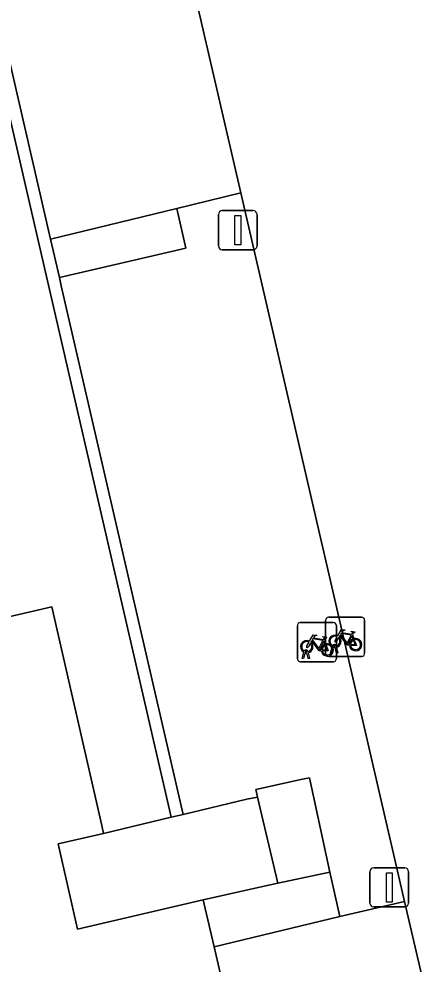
# Model space of a CAD drawing. Extents: x 156412 to 157779, y 382335 to 383768.
# Drawn here: x 156576.49 to 156586.63, y 383212.5 to 383236.66 of the extents above; entities that cross this region are included whole.
import ezdxf

# ---------------------------------------------------------------- set-up
doc = ezdxf.new("R2010")
doc.units = 0
for name, color, linetype in [('IMGEO_Erf', 7, 'Continuous'), ('IMGEO_Fietsenrek', 7, 'Continuous'), ('IMGEO_Groenvoorziening', 7, 'Continuous'), ('IMGEO_Haag', 7, 'Continuous'), ('IMGEO_Lichtmast', 7, 'Continuous'), ('IMGEO_Muur', 7, 'Continuous'), ('IMGEO_Pand', 7, 'Continuous'), ('IMGEO_Parkeervlak_open', 7, 'Continuous'), ('IMGEO_Rijbaan_lokaal_open', 7, 'Continuous'), ('IMGEO_Voetpad_op_trap', 7, 'Continuous'), ('IMGEO_Voetpad_open', 7, 'Continuous')]:
    doc.layers.add(name, color=color, linetype=linetype)

msp = doc.modelspace()

# ---------------------------------------------------------------- linework, layer by layer
at = {"layer": 'IMGEO_Erf'}
msp.add_lwpolyline([(156559.357, 383217.468), (156577.338, 383221.633), (156578.617, 383216.04), (156578.662, 383215.842), (156580.387, 383216.255), (156580.344, 383216.443), (156573.918, 383244.276)], dxfattribs=at)
at = {"layer": 'IMGEO_Fietsenrek'}
for p, q in [((156583.62, 383220.305), (156583.62, 383221.146)), ((156583.62, 383221.146), (156583.62, 383220.305)), ((156583.695, 383221.23), (156584.536, 383221.23)), ((156584.536, 383221.23), (156583.695, 383221.23)), ((156584.342, 383220.442), (156584.342, 383221.283)), ((156584.342, 383221.283), (156584.342, 383220.442)), ((156584.417, 383221.367), (156585.258, 383221.367)), ((156585.258, 383221.367), (156584.417, 383221.367)), ((156584.62, 383221.155), (156584.62, 383220.314)), ((156584.62, 383220.314), (156584.62, 383221.155)), ((156585.342, 383221.292), (156585.342, 383220.451)), ((156585.342, 383220.451), (156585.342, 383221.292)), ((156585.029, 383220.916), (156585.065, 383220.821)), ((156584.307, 383220.779), (156584.343, 383220.684)), ((156583.747, 383220.314), (156583.786, 383220.474)), ((156583.816, 383220.462), (156583.781, 383220.314)), ((156583.858, 383220.486), (156583.857, 383220.49)), ((156583.899, 383220.314), (156583.865, 383220.456)), ((156583.889, 383220.497), (156583.89, 383220.49)), ((156583.897, 383220.46), (156583.932, 383220.314)), ((156584.469, 383220.451), (156584.508, 383220.611)), ((156584.503, 383220.451), (156584.469, 383220.451)), ((156584.538, 383220.599), (156584.503, 383220.451)), ((156584.58, 383220.623), (156584.579, 383220.627)), ((156584.621, 383220.451), (156584.587, 383220.593)), ((156584.611, 383220.634), (156584.612, 383220.627)), ((156584.619, 383220.597), (156584.654, 383220.451)), ((156584.654, 383220.451), (156584.621, 383220.451)), ((156584.545, 383220.23), (156583.704, 383220.23)), ((156583.704, 383220.23), (156584.545, 383220.23)), ((156583.781, 383220.314), (156583.747, 383220.314)), ((156583.932, 383220.314), (156583.899, 383220.314)), ((156585.267, 383220.367), (156584.426, 383220.367)), ((156584.426, 383220.367), (156585.267, 383220.367))]:
    msp.add_line(p, q, dxfattribs=at)
for points in [[(156583.933, 383220.756), (156584.028, 383220.92), (156584.114, 383220.906), (156584.116, 383220.897), (156584.06, 383220.886), (156584.033, 383220.841), (156584.289, 383220.8)], [(156584.655, 383220.893), (156584.75, 383221.057), (156584.836, 383221.043), (156584.838, 383221.034), (156584.782, 383221.023), (156584.755, 383220.978), (156585.011, 383220.937)], [(156584.951, 383220.649), (156584.901, 383220.649), (156584.71, 383220.9), (156584.691, 383220.868)], [(156584.998, 383220.912), (156584.741, 383220.953), (156584.724, 383220.924), (156584.891, 383220.704), (156584.998, 383220.912)], [(156585.011, 383220.937), (156585.036, 383220.986), (156585.03, 383220.99), (156585.007, 383220.994), (156584.995, 383221.001), (156584.994, 383221.004), (156584.996, 383221.009), (156585.091, 383220.994), (156585.093, 383220.984), (156585.083, 383220.971), (156585.071, 383220.965), (156585.057, 383220.971), (156585.029, 383220.916)], [(156583.954, 383220.704), (156583.902, 383220.614), (156583.862, 383220.589), (156583.863, 383220.636), (156583.918, 383220.73)], [(156584.229, 383220.512), (156584.179, 383220.512), (156583.988, 383220.763), (156583.969, 383220.731)], [(156584.276, 383220.775), (156584.019, 383220.816), (156584.002, 383220.787), (156584.169, 383220.567), (156584.276, 383220.775)], [(156584.324, 383220.677), (156584.294, 383220.754), (156584.185, 383220.536), (156584.228, 383220.536)], [(156584.289, 383220.8), (156584.314, 383220.849), (156584.308, 383220.853), (156584.285, 383220.857), (156584.273, 383220.864), (156584.272, 383220.867), (156584.274, 383220.872), (156584.369, 383220.857), (156584.371, 383220.847), (156584.361, 383220.834), (156584.349, 383220.828), (156584.335, 383220.834), (156584.307, 383220.779)], [(156584.676, 383220.841), (156584.624, 383220.751), (156584.584, 383220.726), (156584.585, 383220.773), (156584.64, 383220.867)], [(156585.046, 383220.814), (156585.016, 383220.891), (156584.907, 383220.673), (156584.95, 383220.673)], [(156584.98, 383220.673), (156585.1, 383220.672), (156585.056, 383220.786)], [(156585.076, 383220.793), (156585.131, 383220.648), (156584.981, 383220.648)], [(156584.258, 383220.536), (156584.378, 383220.535), (156584.334, 383220.649)], [(156584.354, 383220.656), (156584.409, 383220.511), (156584.259, 383220.511)]]:
    msp.add_lwpolyline(points, dxfattribs=at)
for centre, radius, start, end in [((156583.698, 383221.152), 0.0779, 92.4484, 184.2845), ((156583.698, 383221.152), 0.0779, 92.4484, 184.2845), ((156584.42, 383221.289), 0.0779, 92.4484, 184.2845), ((156584.42, 383221.289), 0.0779, 92.4484, 184.2845), ((156584.542, 383221.152), 0.0779, 2.4484, 94.2845), ((156584.542, 383221.152), 0.0779, 2.4484, 94.2845), ((156585.264, 383221.289), 0.0779, 2.4484, 94.2845), ((156585.264, 383221.289), 0.0779, 2.4484, 94.2845), ((156584.582, 383220.752), 0.159, 62.6766, 242.1369), ((156583.86, 383220.615), 0.159, 62.6766, 242.1369), ((156583.86, 383220.615), 0.129, 63.3192, 238.903), ((156583.86, 383220.615), 0.129, 283.6043, 43.4302), ((156583.86, 383220.615), 0.159, 283.5766, 46.6042), ((156584.387, 383220.531), 0.159, 113.3408, 178.3217), ((156584.387, 383220.531), 0.159, 187.0065, 105.7708), ((156584.387, 383220.531), 0.129, 188.6715, 104.5883), ((156584.582, 383220.752), 0.129, 63.3192, 238.903), ((156584.562, 383220.623), 0.0499, 12.8025, 158.6934), ((156584.582, 383220.752), 0.129, 283.6043, 43.4302), ((156584.582, 383220.752), 0.159, 283.5766, 46.6042), ((156585.109, 383220.668), 0.159, 113.3408, 178.3217), ((156585.109, 383220.668), 0.159, 187.0065, 105.7708), ((156585.109, 383220.668), 0.129, 113.923, 177.9556), ((156585.109, 383220.668), 0.129, 188.6715, 104.5883), ((156583.84, 383220.486), 0.0499, 12.8025, 158.6934), ((156583.86, 383220.615), 0.159, 253.9967, 271.7867), ((156583.84, 383220.486), 0.0174, 12.8025, 163.4502), ((156583.86, 383220.615), 0.129, 253.415, 269.0204), ((156584.387, 383220.531), 0.129, 113.923, 177.9556), ((156584.42, 383220.445), 0.0779, 182.4484, 274.2845), ((156584.42, 383220.445), 0.0779, 182.4484, 274.2845), ((156584.582, 383220.752), 0.159, 253.9967, 271.7867), ((156584.562, 383220.623), 0.0174, 12.8025, 163.4502), ((156584.582, 383220.752), 0.129, 253.415, 269.0204), ((156585.264, 383220.445), 0.0779, 272.4484, 4.2845), ((156585.264, 383220.445), 0.0779, 272.4484, 4.2845), ((156583.698, 383220.308), 0.0779, 182.4484, 274.2845), ((156583.698, 383220.308), 0.0779, 182.4484, 274.2845), ((156584.542, 383220.308), 0.0779, 272.4484, 4.2845), ((156584.542, 383220.308), 0.0779, 272.4484, 4.2845)]:
    msp.add_arc(centre, radius, start, end, dxfattribs=at)
at = {"layer": 'IMGEO_Groenvoorziening'}
for points in [[(156577.304, 383231.031), (156577.53, 383230.052), (156580.769, 383230.802), (156580.537, 383231.814)], [(156584.448, 383214.854), (156583.123, 383214.568), (156582.846, 383214.506), (156581.209, 383214.142), (156581.26, 383213.924), (156581.487, 383212.943), (156584.704, 383213.721)]]:
    msp.add_lwpolyline(points, close=True, dxfattribs=at)
at = {"layer": 'IMGEO_Haag'}
for points in [[(156577.304, 383231.031), (156577.53, 383230.052), (156580.769, 383230.802), (156580.537, 383231.814)], [(156584.448, 383214.854), (156583.123, 383214.568), (156582.846, 383214.506), (156581.209, 383214.142), (156581.26, 383213.924), (156581.487, 383212.943), (156584.704, 383213.721)]]:
    msp.add_lwpolyline(points, close=True, dxfattribs=at)
at = {"layer": 'IMGEO_Lichtmast'}
for p, q in [((156581.6, 383230.861), (156581.6, 383231.661)), ((156581.6, 383231.661), (156581.6, 383230.861)), ((156581.7, 383231.761), (156582.49, 383231.761)), ((156582.49, 383231.761), (156581.7, 383231.761)), ((156582.59, 383231.661), (156582.59, 383230.861)), ((156582.59, 383230.861), (156582.59, 383231.661)), ((156582.49, 383230.761), (156581.7, 383230.761)), ((156581.7, 383230.761), (156582.49, 383230.761)), ((156585.477, 383214.062), (156585.477, 383214.862)), ((156585.477, 383214.862), (156585.477, 383214.062)), ((156585.577, 383214.962), (156586.367, 383214.962)), ((156586.367, 383214.962), (156585.577, 383214.962)), ((156586.467, 383214.862), (156586.467, 383214.062)), ((156586.467, 383214.062), (156586.467, 383214.862)), ((156586.367, 383213.962), (156585.577, 383213.962)), ((156585.577, 383213.962), (156586.367, 383213.962))]:
    msp.add_line(p, q, dxfattribs=at)
for points in [[(156582.02, 383231.636), (156582.17, 383231.636), (156582.17, 383230.886), (156582.02, 383230.886), (156582.02, 383231.636)], [(156585.897, 383214.837), (156586.047, 383214.837), (156586.047, 383214.087), (156585.897, 383214.087), (156585.897, 383214.837)]]:
    msp.add_lwpolyline(points, dxfattribs=at)
for centre, start, end in [((156581.7, 383231.661), 90, 180), ((156581.7, 383231.661), 90, 180), ((156582.49, 383231.661), 0, 90), ((156582.49, 383231.661), 360, 90), ((156581.7, 383230.861), 180, 270), ((156581.7, 383230.861), 180, 270), ((156582.49, 383230.861), 270, 0), ((156582.49, 383230.861), 270, 0), ((156585.577, 383214.862), 90, 180), ((156585.577, 383214.862), 90, 180), ((156586.367, 383214.862), 0, 90), ((156586.367, 383214.862), 360, 90), ((156585.577, 383214.062), 180, 270), ((156585.577, 383214.062), 180, 270), ((156586.367, 383214.062), 270, 0), ((156586.367, 383214.062), 270, 0)]:
    msp.add_arc(centre, 0.1, start, end, dxfattribs=at)
at = {"layer": 'IMGEO_Muur'}
msp.add_lwpolyline([(156574.23, 383244.35), (156573.918, 383244.276), (156580.344, 383216.443), (156580.387, 383216.255), (156580.698, 383216.329), (156577.58, 383229.837), (156577.53, 383230.052), (156577.304, 383231.031)], close=True, dxfattribs=at)
at = {"layer": 'IMGEO_Pand'}
msp.add_lwpolyline([(156585.79, 383194.376), (156581.487, 383212.943), (156581.26, 383213.924), (156581.209, 383214.142), (156577.998, 383213.39), (156577.496, 383215.573), (156578.662, 383215.842), (156578.617, 383216.04), (156577.338, 383221.633), (156559.357, 383217.468), (156560.573, 383212.285)], dxfattribs=at)
at = {"layer": 'IMGEO_Parkeervlak_open'}
for points in [[(156582.171, 383232.219), (156578.05, 383250), (156574.804, 383264.002), (156573.166, 383263.654), (156569.936, 383262.927), (156572.925, 383250), (156574.23, 383244.35), (156577.304, 383231.031), (156580.537, 383231.814)], [(156591.774, 383190.97), (156586.359, 383214.105), (156584.704, 383213.721), (156581.487, 383212.943), (156585.79, 383194.376), (156586.839, 383189.817)]]:
    msp.add_lwpolyline(points, close=True, dxfattribs=at)
at = {"layer": 'IMGEO_Rijbaan_lokaal_open'}
msp.add_lwpolyline([(156577.927, 383277.186), (156576.965, 383281.308), (156576.393, 383283.894), (156575.336, 383283.654), (156570.564, 383282.573), (156571.009, 383280.35), (156574.804, 383264.002), (156578.05, 383250), (156582.171, 383232.219), (156586.359, 383214.105), (156591.774, 383190.97), (156596.115, 383191.994), (156597.575, 383192.339), (156594.495, 383205.643), (156593.734, 383208.841), (156593.15, 383211.382), (156592.399, 383214.673)], dxfattribs=at)
at = {"layer": 'IMGEO_Voetpad_op_trap'}
msp.add_lwpolyline([(156583.929, 383217.264), (156583.752, 383217.226), (156582.558, 383216.964), (156582.598, 383216.77), (156583.123, 383214.568), (156584.448, 383214.854)], close=True, dxfattribs=at)
at = {"layer": 'IMGEO_Voetpad_open'}
for points in [[(156582.171, 383232.219), (156580.537, 383231.814), (156580.769, 383230.802), (156577.53, 383230.052), (156577.58, 383229.837), (156580.698, 383216.329), (156582.118, 383216.669), (156582.329, 383216.713), (156582.598, 383216.77), (156582.558, 383216.964), (156583.752, 383217.226), (156583.929, 383217.264), (156584.448, 383214.854), (156584.704, 383213.721), (156586.359, 383214.105)], [(156582.598, 383216.77), (156582.329, 383216.713), (156582.118, 383216.669), (156580.698, 383216.329), (156580.387, 383216.255), (156578.662, 383215.842), (156577.496, 383215.573), (156577.998, 383213.39), (156581.209, 383214.142), (156582.846, 383214.506), (156583.123, 383214.568)]]:
    msp.add_lwpolyline(points, close=True, dxfattribs=at)

doc.saveas('drawing.dxf')
